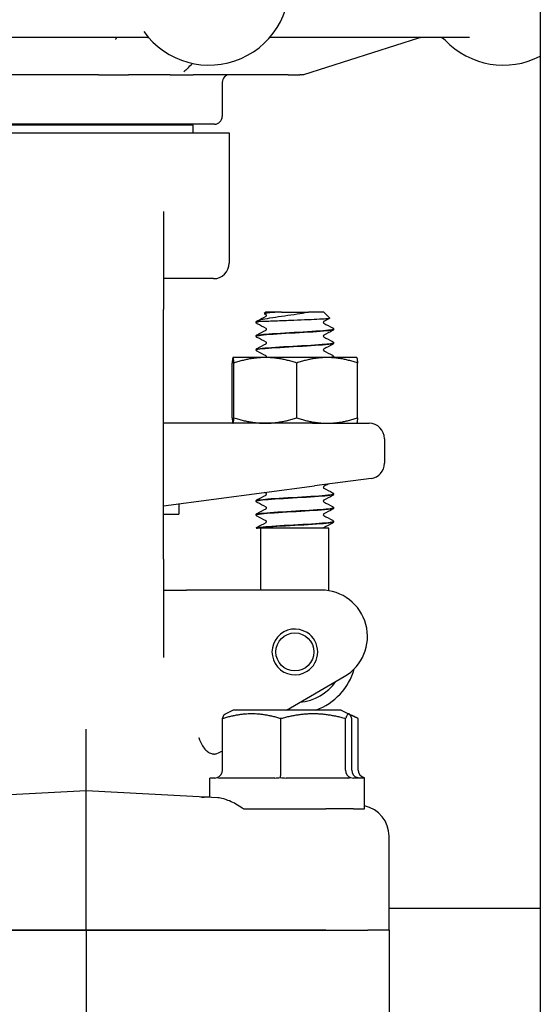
# Model space of a CAD drawing. Header units: inches. Extents: x 5 to 1128, y -85 to 748.
# Tile 481 of 656: x 618.57 to 620.68, y 337.22 to 341.2. Entities that reach past the tile are written whole.
import ezdxf

# ---------------------------------------------------------------- set-up
doc = ezdxf.new("R2010")
doc.units = ezdxf.units.IN
doc.header["$LTSCALE"] = 32
doc.header["$MEASUREMENT"] = 0
doc.layers.add('Visible (ANSI)', color=7, linetype='Continuous', lineweight=30)

msp = doc.modelspace()

# ---------------------------------------------------------------- linework, layer by layer
at = {"layer": 'Visible (ANSI)'}
for p, q in [((620.67963, 369.35867), (620.67963, 333.60867)), ((619.08927, 341.13117), (617.69998, 341.13117)), ((620.39269, 341.13117), (619.58484, 341.13117)), ((619.72273, 340.98262), (620.18854, 341.12972)), ((618.89284, 340.98117), (618.28816, 340.98117)), ((618.89284, 340.98117), (619.01423, 340.98117)), ((619.18188, 340.98117), (619.01423, 340.98117)), ((619.18188, 340.98117), (619.27608, 340.98117)), ((619.65955, 340.98117), (619.27608, 340.98117)), ((619.65955, 340.98117), (619.70744, 340.98117)), ((619.71332, 340.98117), (619.70744, 340.98117)), ((619.39313, 340.94992), (619.39313, 340.81242)), ((619.36188, 340.78117), (618.32438, 340.78117)), ((619.27488, 340.77742), (618.41138, 340.77742)), ((619.16813, 340.77742), (619.16813, 340.78117)), ((619.27488, 340.74617), (619.27488, 340.77742)), ((618.26563, 340.74617), (619.42063, 340.74617)), ((619.42063, 340.74617), (619.42063, 340.21867)), ((619.15563, 340.42808), (619.15563, 340.03117)), ((619.35813, 340.15617), (619.15563, 340.15617)), ((619.15563, 339.02117), (619.15563, 340.03117)), ((619.56961, 340.02117), (619.56329, 340.01485)), ((619.63284, 340.02117), (619.56961, 340.02117)), ((619.63284, 340.02117), (619.68719, 340.02117)), ((619.68719, 340.02117), (619.74148, 340.02117)), ((619.80415, 340.02117), (619.74148, 340.02117)), ((619.80415, 340.02117), (619.82876, 339.99656)), ((619.53063, 339.97915), (619.53063, 339.97973)), ((619.53664, 339.98219), (619.53979, 339.98219)), ((619.53063, 339.92354), (619.53063, 339.92412)), ((619.84313, 339.95134), (619.84313, 339.95192)), ((619.84313, 339.89573), (619.84313, 339.89631)), ((619.43688, 339.83717), (619.4368, 339.83712)), ((619.43697, 339.83717), (619.43688, 339.83717)), ((619.56749, 339.83717), (619.43697, 339.83717)), ((619.53063, 339.86792), (619.53063, 339.86851)), ((619.81741, 339.83717), (619.56749, 339.83717)), ((619.93688, 339.83717), (619.81741, 339.83717)), ((619.84313, 339.84012), (619.84313, 339.8407)), ((619.93688, 339.83717), (619.93697, 339.83712)), ((619.43325, 339.5935), (619.43325, 339.81484)), ((619.44068, 339.5935), (619.44068, 339.81484)), ((619.69431, 339.5935), (619.69431, 339.81484)), ((619.94051, 339.5935), (619.94051, 339.81484)), ((619.75799, 339.57117), (619.15563, 339.57117)), ((619.43688, 339.57117), (619.4368, 339.57122)), ((619.75799, 339.57117), (619.98688, 339.57117)), ((619.93688, 339.57117), (619.93697, 339.57122)), ((620.04938, 339.50867), (620.04938, 339.40979)), ((619.99504, 339.34782), (619.76615, 339.31769)), ((619.15563, 339.23731), (619.76615, 339.31769)), ((619.84313, 339.28401), (619.84313, 339.28459)), ((619.21813, 339.24554), (619.21813, 339.20372)), ((619.53063, 339.2562), (619.53063, 339.25678)), ((619.15563, 339.20372), (619.21813, 339.20372)), ((619.53063, 339.20059), (619.53063, 339.20117)), ((619.84313, 339.2284), (619.84313, 339.22898)), ((619.84313, 339.17279), (619.84313, 339.17337)), ((619.531, 339.14617), (619.53069, 339.14617)), ((619.53204, 339.14617), (619.531, 339.14617)), ((619.56269, 339.14617), (619.53204, 339.14617)), ((619.54938, 338.89617), (619.54938, 339.14617)), ((619.68618, 339.14617), (619.56269, 339.14617)), ((619.82438, 339.14617), (619.68618, 339.14617)), ((619.82438, 338.89355), (619.82438, 339.14617)), ((619.15563, 339.02117), (619.15563, 338.62426)), ((619.15563, 338.89617), (619.24923, 338.89617)), ((619.33691, 338.89617), (619.24923, 338.89617)), ((619.79313, 338.89617), (619.33691, 338.89617)), ((619.65285, 338.41117), (619.88688, 338.54629)), ((619.43688, 338.41117), (619.40468, 338.39507)), ((619.87438, 338.41117), (619.43688, 338.41117)), ((619.87438, 338.41117), (619.90659, 338.39507)), ((619.394, 338.16742), (619.394, 338.37621)), ((619.63047, 338.16742), (619.63047, 338.37621)), ((619.8921, 338.16742), (619.8921, 338.37621)), ((619.90659, 338.39507), (619.93148, 338.38262)), ((619.91726, 338.16742), (619.91726, 338.37621)), ((619.94321, 338.16742), (619.94321, 338.37621)), ((618.84313, 338.08367), (618.84313, 338.33401)), ((619.3936, 338.26149), (619.394, 338.26173)), ((619.36358, 338.13617), (619.34313, 338.13617)), ((619.34313, 338.05747), (619.34313, 338.13617)), ((619.6059, 338.13617), (619.38273, 338.13617)), ((619.89795, 338.13617), (619.65104, 338.13617)), ((619.96813, 338.13617), (619.92394, 338.13617)), ((619.96813, 338.01117), (619.96813, 338.13617)), ((618.84313, 338.08367), (618.31141, 338.0558)), ((619.37486, 338.0558), (618.84313, 338.08367)), ((618.84313, 337.95907), (618.84313, 338.08367)), ((619.4785, 338.01117), (619.62028, 338.01117)), ((619.62028, 338.01117), (619.7822, 338.01117)), ((619.7822, 338.01117), (619.81281, 338.01117)), ((619.92433, 338.01117), (619.81281, 338.01117)), ((619.92433, 338.01117), (619.96813, 338.01117)), ((618.84313, 337.52117), (618.84313, 337.95907)), ((620.06813, 337.52117), (620.06813, 337.90082)), ((620.67963, 337.60867), (620.06813, 337.60867)), ((617.87408, 337.52117), (618.84313, 337.52117)), ((618.84313, 337.52117), (617.87408, 337.52117)), ((618.84313, 337.52117), (619.81219, 337.52117)), ((618.84313, 337.52117), (618.84313, 337.07401)), ((619.81219, 337.52117), (618.84313, 337.52117)), ((619.81219, 337.52117), (619.98263, 337.52117)), ((619.81219, 337.52117), (619.98263, 337.52117)), ((620.06813, 337.52117), (619.98263, 337.52117)), ((620.06813, 337.52117), (619.98263, 337.52117)), ((620.06813, 337.52117), (620.06813, 337.09361))]:
    msp.add_line(p, q, dxfattribs=at)
msp.add_circle((619.68688, 338.64617), 0.07688, dxfattribs=at)
for centre, radius, start, end in [((619.34002, 341.34492), 0.325, 215.65173, 11.53696), ((620.19795, 341.09992), 0.03125, 90, 107.52557), ((620.27181, 341.09992), 0.03125, 43.44984, 90), ((620.53044, 341.34492), 0.325, 223.44984, 297.32695), ((619.42438, 340.94992), 0.03125, 90, 180), ((619.71332, 341.01242), 0.03125, 270, 287.52557), ((619.36188, 340.81242), 0.03125, 270, 0), ((619.35813, 340.21867), 0.0625, 270, 0), ((619.98688, 339.50867), 0.0625, 0, 90), ((619.98688, 339.40979), 0.0625, 277.5, 0), ((619.79313, 338.70867), 0.1875, 300, 90), ((619.68688, 338.64617), 0.0925, 57.84992, 302.15008), ((619.68688, 338.64617), 0.0925, 302.15008, 57.84992), ((619.68688, 338.64617), 0.25, 289.94844, 344.10999), ((619.68688, 338.64617), 0.20454, 275.75553, 324.24447)]:
    msp.add_arc(centre, radius, start, end, dxfattribs=at)
for centre, major_axis, ratio, start_param, end_param in [((619.3613, 338.16742), (0.0327, 0), 0.9555533, 5.0590358, 6.2831853), ((619.62733, 338.16742), (0, -0.03125), 0.1006388, 0.3466468, 1.5707963), ((619.92166, 338.16742), (0, -0.03125), 0.9458753, 4.712389, 5.9365385), ((619.94996, 338.16742), (-0.0327, 0), 0.9555533, 0, 1.2241495), ((619.97916, 338.16742), (0.03595, 0), 0.8693335, 3.1415927, 4.3657422), ((619.94266, 337.90087), (0.12531, -0.00657), 0.9961843, 0.0521605, 1.4184909)]:
    msp.add_ellipse(centre, major_axis=major_axis, ratio=ratio, start_param=start_param, end_param=end_param, dxfattribs=at)
for points, knots in [([(618.96126, 341.12357), (618.96126, 341.12357), (618.96126, 341.12357), (618.96129, 341.1236), (618.96158, 341.12395), (618.96257, 341.12531), (618.9632, 341.12621), (618.96488, 341.12846), (618.96601, 341.12987), (618.96715, 341.13117)], [0.151733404, 0.151733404, 0.151733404, 0.151733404, 0.152733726, 0.152733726, 0.17283482, 0.17283482, 0.189537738, 0.189537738, 0.209449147, 0.209449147, 0.209449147, 0.209449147]), ([(619.09598, 341.13028), (619.09577, 341.13034), (619.09554, 341.1304), (619.09396, 341.13079), (619.09219, 341.13112), (619.0896, 341.13117), (619.08944, 341.13117), (619.08927, 341.13117)], [0.282916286, 0.282916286, 0.282916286, 0.282916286, 0.285307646, 0.285307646, 0.298248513, 0.298248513, 0.299108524, 0.299108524, 0.299108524, 0.299108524]), ([(619.25275, 341.00617), (619.25241, 341.00581), (619.25183, 341.00519), (619.25042, 341.00369), (619.24962, 341.00288), (619.24667, 341.00003), (619.2444, 340.99812), (619.24092, 340.99549), (619.2396, 340.99456), (619.23806, 340.99351), (619.23761, 340.99322), (619.23738, 340.99306), (619.23735, 340.99304), (619.23735, 340.99304)], [0, 0, 0, 0, 0.014217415, 0.014217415, 0.027587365, 0.027587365, 0.061782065, 0.061782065, 0.083083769, 0.083083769, 0.092845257, 0.092845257, 0.095345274, 0.095345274, 0.095345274, 0.095345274]), ([(619.53423, 339.98499), (619.5385, 339.98732), (619.54638, 339.98967), (619.56824, 339.99443), (619.58175, 339.99679), (619.61234, 340.00156), (619.62893, 340.00391), (619.6628, 340.00867), (619.67969, 340.01102), (619.71144, 340.01578), (619.72607, 340.01813), (619.73897, 340.02057)], [-0.67634923, -0.67634923, -0.67634923, -0.67634923, -0.52774982, -0.52774982, -0.38555901, -0.38555901, -0.25020713, -0.25020713, -0.12168954, -0.12168954, 0, 0, 0, 0]), ([(619.62146, 340.02057), (619.61012, 340.01992), (619.60001, 340.01927), (619.58288, 340.01798), (619.57604, 340.01734), (619.56552, 340.01594), (619.5628, 340.01519), (619.56326, 340.01431), (619.56341, 340.01418), (619.56365, 340.01406)], [-2.12179282, -2.12179282, -2.12179282, -2.12179282, -2.02048123, -2.02048123, -1.91755472, -1.91755472, -1.79490964, -1.79490964, -1.77433809, -1.77433809, -1.77433809, -1.77433809]), ([(619.57182, 340.00724), (619.57182, 340.00832), (619.57137, 340.00931), (619.57067, 340.01027), (619.57041, 340.01046), (619.57023, 340.0106), (619.57019, 340.01062), (619.57019, 340.01062)], [0, 0, 0, 0, 0.017919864, 0.017919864, 0.032518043, 0.032518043, 0.040461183, 0.040461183, 0.040461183, 0.040461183]), ([(619.57019, 340.00387), (619.57019, 340.00387), (619.57036, 340.00394), (619.57088, 340.00449), (619.57116, 340.00484), (619.57164, 340.00585), (619.57182, 340.00654), (619.57182, 340.00724)], [0.003893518, 0.003893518, 0.003893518, 0.003893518, 0.02135506, 0.02135506, 0.032660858, 0.032660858, 0.044379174, 0.044379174, 0.044379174, 0.044379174]), ([(619.82876, 339.99656), (619.82884, 339.99648), (619.82888, 339.9964), (619.82886, 339.99556), (619.82517, 339.99481), (619.81084, 339.99329), (619.80025, 339.99254), (619.77337, 339.99103), (619.75727, 339.99028), (619.72156, 339.98876), (619.70224, 339.98801), (619.66287, 339.9865), (619.64319, 339.98575), (619.62476, 339.98499)], [-0.74958937, -0.74958937, -0.74958937, -0.74958937, -0.73438222, -0.73438222, -0.59190522, -0.59190522, -0.44722789, -0.44722789, -0.30035084, -0.30035084, -0.15127467, -0.15127467, 0, 0, 0, 0]), ([(619.53063, 339.97975), (619.53069, 339.98089), (619.53112, 339.98195), (619.53197, 339.98322), (619.53234, 339.98362), (619.5327, 339.98394)], [0, 0, 0, 0, 0.015967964, 0.015967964, 0.027043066, 0.027043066, 0.027043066, 0.027043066]), ([(619.53437, 339.9738), (619.53374, 339.97413), (619.53306, 339.97454), (619.53196, 339.97567), (619.53157, 339.97617), (619.53092, 339.97746), (619.53068, 339.97828), (619.53063, 339.97912)], [0, 0, 0, 0, 0.022095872, 0.022095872, 0.033561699, 0.033561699, 0.045438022, 0.045438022, 0.045438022, 0.045438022]), ([(619.53664, 339.98219), (619.53404, 339.98222), (619.53283, 339.98234), (619.53195, 339.98272), (619.53191, 339.98292), (619.53206, 339.98323), (619.53211, 339.98331), (619.53223, 339.98346), (619.53226, 339.9835), (619.53232, 339.98357), (619.53234, 339.98359), (619.53239, 339.98364), (619.53241, 339.98366), (619.53245, 339.9837), (619.53247, 339.98372), (619.53251, 339.98376), (619.53254, 339.98379), (619.5326, 339.98384), (619.53263, 339.98388), (619.53277, 339.984), (619.53288, 339.98409), (619.5333, 339.98443), (619.53367, 339.98469), (619.53423, 339.98499)], [-0.17168991, -0.17168991, -0.17168991, -0.17168991, -0.0982332, -0.0982332, -0.0491093, -0.0491093, -0.03761956, -0.03761956, -0.03394059, -0.03394059, -0.03224924, -0.03224924, -0.03117451, -0.03117451, -0.03017054, -0.03017054, -0.0289244, -0.0289244, -0.02683852, -0.02683852, -0.01955178, -0.01955178, 0, 0, 0, 0]), ([(619.62476, 339.98499), (619.61445, 339.98457), (619.60463, 339.9842), (619.58618, 339.98353), (619.57762, 339.98324), (619.55674, 339.98256), (619.54642, 339.98224), (619.53979, 339.98219)], [-0.3187664, -0.3187664, -0.3187664, -0.3187664, -0.23449039, -0.23449039, -0.1487662, -0.1487662, 0, 0, 0, 0]), ([(619.80357, 339.98281), (619.80357, 339.98281), (619.80341, 339.98274), (619.80288, 339.98219), (619.80261, 339.98184), (619.80213, 339.98083), (619.80195, 339.98014), (619.80195, 339.97944)], [0.003893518, 0.003893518, 0.003893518, 0.003893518, 0.02135506, 0.02135506, 0.032660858, 0.032660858, 0.044379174, 0.044379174, 0.044379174, 0.044379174]), ([(619.80195, 339.97944), (619.80195, 339.97836), (619.80239, 339.97737), (619.8031, 339.97641), (619.80335, 339.97622), (619.80354, 339.97608), (619.80357, 339.97606), (619.80357, 339.97606)], [0, 0, 0, 0, 0.017919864, 0.017919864, 0.032518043, 0.032518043, 0.040461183, 0.040461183, 0.040461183, 0.040461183]), ([(619.8394, 339.95727), (619.84003, 339.95693), (619.8407, 339.95653), (619.84181, 339.95539), (619.8422, 339.9549), (619.84285, 339.95361), (619.84309, 339.95279), (619.84313, 339.95195)], [0, 0, 0, 0, 0.022095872, 0.022095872, 0.033561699, 0.033561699, 0.045438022, 0.045438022, 0.045438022, 0.045438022]), ([(619.53064, 339.92351), (619.53063, 339.92358), (619.53064, 339.92365), (619.53066, 339.92371), (619.53168, 339.92654), (619.55827, 339.92937), (619.5997, 339.9322), (619.64094, 339.93501), (619.69577, 339.93783), (619.74224, 339.94064), (619.78853, 339.94345), (619.82531, 339.94625), (619.83795, 339.94905), (619.84139, 339.94982), (619.84301, 339.95058), (619.84292, 339.95134)], [-17.2816205, -17.2816205, -17.2816205, -17.2816205, -17.2584859, -17.2584859, -17.2584859, -16.2999201, -16.2999201, -16.2999201, -15.3458188, -15.3458188, -15.3458188, -14.3954331, -14.3954331, -14.3954331, -14.1371669, -14.1371669, -14.1371669, -14.1371669]), ([(619.53063, 339.92414), (619.53069, 339.92528), (619.53112, 339.92634), (619.5321, 339.92781), (619.53263, 339.92829), (619.53355, 339.929), (619.53396, 339.92925), (619.53437, 339.92946)], [0, 0, 0, 0, 0.015967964, 0.015967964, 0.031253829, 0.031253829, 0.045415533, 0.045415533, 0.045415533, 0.045415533]), ([(619.53437, 339.91819), (619.53374, 339.91852), (619.53306, 339.91892), (619.53196, 339.92006), (619.53157, 339.92056), (619.53092, 339.92185), (619.53068, 339.92267), (619.53063, 339.92351)], [0, 0, 0, 0, 0.022095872, 0.022095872, 0.033561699, 0.033561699, 0.045438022, 0.045438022, 0.045438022, 0.045438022]), ([(619.84282, 339.95195), (619.84293, 339.95076), (619.83898, 339.94957), (619.83083, 339.94839), (619.8115, 339.94557), (619.76908, 339.94276), (619.72055, 339.93994), (619.67203, 339.93713), (619.6187, 339.93431), (619.5819, 339.9315), (619.54973, 339.92904), (619.53094, 339.92658), (619.53069, 339.92412)], [7.8511208, 7.8511208, 7.8511208, 7.8511208, 8.2534333, 8.2534333, 8.2534333, 9.2076053, 9.2076053, 9.2076053, 10.1615232, 10.1615232, 10.1615232, 10.9955743, 10.9955743, 10.9955743, 10.9955743]), ([(619.57182, 339.95163), (619.57182, 339.9527), (619.57137, 339.9537), (619.57067, 339.95466), (619.57041, 339.95485), (619.57023, 339.95499), (619.57019, 339.95501), (619.57019, 339.95501)], [0, 0, 0, 0, 0.017919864, 0.017919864, 0.032518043, 0.032518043, 0.040461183, 0.040461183, 0.040461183, 0.040461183]), ([(619.57019, 339.94826), (619.57019, 339.94826), (619.57036, 339.94833), (619.57088, 339.94888), (619.57116, 339.94923), (619.57164, 339.95024), (619.57182, 339.95093), (619.57182, 339.95163)], [0.003893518, 0.003893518, 0.003893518, 0.003893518, 0.02135506, 0.02135506, 0.032660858, 0.032660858, 0.044379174, 0.044379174, 0.044379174, 0.044379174]), ([(619.80357, 339.9272), (619.80357, 339.9272), (619.80341, 339.92713), (619.80288, 339.92657), (619.80261, 339.92623), (619.80213, 339.92522), (619.80195, 339.92453), (619.80195, 339.92383)], [0.003893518, 0.003893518, 0.003893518, 0.003893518, 0.02135506, 0.02135506, 0.032660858, 0.032660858, 0.044379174, 0.044379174, 0.044379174, 0.044379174]), ([(619.80195, 339.92383), (619.80195, 339.92275), (619.80239, 339.92176), (619.8031, 339.9208), (619.80335, 339.92061), (619.80354, 339.92047), (619.80357, 339.92045), (619.80357, 339.92045)], [0, 0, 0, 0, 0.017919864, 0.017919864, 0.032518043, 0.032518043, 0.040461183, 0.040461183, 0.040461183, 0.040461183]), ([(619.84313, 339.95132), (619.84307, 339.95018), (619.84265, 339.94912), (619.84167, 339.94765), (619.84114, 339.94716), (619.84022, 339.94646), (619.8398, 339.94621), (619.8394, 339.946)], [0, 0, 0, 0, 0.015967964, 0.015967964, 0.031253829, 0.031253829, 0.045415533, 0.045415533, 0.045415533, 0.045415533]), ([(619.84303, 339.89634), (619.84289, 339.894), (619.82618, 339.89166), (619.79683, 339.88932), (619.76159, 339.88651), (619.70903, 339.8837), (619.66016, 339.88089), (619.61129, 339.87808), (619.56739, 339.87527), (619.54596, 339.87246), (619.53591, 339.87114), (619.53093, 339.86982), (619.53096, 339.86851)], [14.1343061, 14.1343061, 14.1343061, 14.1343061, 14.9274022, 14.9274022, 14.9274022, 15.879856, 15.879856, 15.879856, 16.8320759, 16.8320759, 16.8320759, 17.2787596, 17.2787596, 17.2787596, 17.2787596]), ([(619.53094, 339.8679), (619.53096, 339.86961), (619.53946, 339.87132), (619.55594, 339.87303), (619.58313, 339.87585), (619.63129, 339.87868), (619.68107, 339.8815), (619.73074, 339.88431), (619.78069, 339.88713), (619.81092, 339.88994), (619.83162, 339.89187), (619.8427, 339.8938), (619.84289, 339.89573)], [-23.5648058, -23.5648058, -23.5648058, -23.5648058, -22.9847675, -22.9847675, -22.9847675, -22.0283448, -22.0283448, -22.0283448, -21.0740719, -21.0740719, -21.0740719, -20.4203522, -20.4203522, -20.4203522, -20.4203522]), ([(619.57182, 339.89602), (619.57182, 339.89709), (619.57137, 339.89809), (619.57067, 339.89905), (619.57041, 339.89924), (619.57023, 339.89938), (619.57019, 339.89939), (619.57019, 339.89939)], [0, 0, 0, 0, 0.017919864, 0.017919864, 0.032518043, 0.032518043, 0.040461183, 0.040461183, 0.040461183, 0.040461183]), ([(619.57019, 339.89265), (619.57019, 339.89265), (619.57036, 339.89272), (619.57088, 339.89327), (619.57116, 339.89361), (619.57164, 339.89463), (619.57182, 339.89532), (619.57182, 339.89602)], [0.003893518, 0.003893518, 0.003893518, 0.003893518, 0.02135506, 0.02135506, 0.032660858, 0.032660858, 0.044379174, 0.044379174, 0.044379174, 0.044379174]), ([(619.8394, 339.90165), (619.84003, 339.90132), (619.8407, 339.90092), (619.84181, 339.89978), (619.8422, 339.89929), (619.84285, 339.898), (619.84309, 339.89718), (619.84313, 339.89634)], [0, 0, 0, 0, 0.022095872, 0.022095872, 0.033561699, 0.033561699, 0.045438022, 0.045438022, 0.045438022, 0.045438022]), ([(619.84313, 339.8957), (619.84307, 339.89457), (619.84265, 339.89351), (619.84167, 339.89204), (619.84114, 339.89155), (619.84022, 339.89085), (619.8398, 339.8906), (619.8394, 339.89039)], [0, 0, 0, 0, 0.015967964, 0.015967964, 0.031253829, 0.031253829, 0.045415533, 0.045415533, 0.045415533, 0.045415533]), ([(619.53063, 339.86853), (619.53069, 339.86967), (619.53112, 339.87073), (619.5321, 339.8722), (619.53263, 339.87268), (619.53355, 339.87339), (619.53396, 339.87364), (619.53437, 339.87385)], [0, 0, 0, 0, 0.015967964, 0.015967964, 0.031253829, 0.031253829, 0.045415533, 0.045415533, 0.045415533, 0.045415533]), ([(619.53437, 339.86258), (619.53374, 339.86291), (619.53306, 339.86331), (619.53196, 339.86445), (619.53157, 339.86495), (619.53092, 339.86624), (619.53068, 339.86706), (619.53063, 339.8679)], [0, 0, 0, 0, 0.022095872, 0.022095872, 0.033561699, 0.033561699, 0.045438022, 0.045438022, 0.045438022, 0.045438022]), ([(619.57182, 339.84041), (619.57182, 339.84148), (619.57137, 339.84248), (619.57067, 339.84344), (619.57041, 339.84363), (619.57023, 339.84377), (619.57019, 339.84378), (619.57019, 339.84378)], [0, 0, 0, 0, 0.017919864, 0.017919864, 0.032518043, 0.032518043, 0.040461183, 0.040461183, 0.040461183, 0.040461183]), ([(619.57039, 339.83717), (619.57046, 339.83723), (619.57056, 339.83732), (619.57088, 339.83766), (619.57116, 339.838), (619.57164, 339.83902), (619.57182, 339.83971), (619.57182, 339.84041)], [0.01487233, 0.01487233, 0.01487233, 0.01487233, 0.02135506, 0.02135506, 0.032660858, 0.032660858, 0.044379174, 0.044379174, 0.044379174, 0.044379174]), ([(619.80357, 339.87159), (619.80357, 339.87159), (619.80341, 339.87152), (619.80288, 339.87096), (619.80261, 339.87062), (619.80213, 339.86961), (619.80195, 339.86892), (619.80195, 339.86822)], [0.003893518, 0.003893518, 0.003893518, 0.003893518, 0.02135506, 0.02135506, 0.032660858, 0.032660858, 0.044379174, 0.044379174, 0.044379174, 0.044379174]), ([(619.80195, 339.86822), (619.80195, 339.86714), (619.80239, 339.86615), (619.8031, 339.86519), (619.80335, 339.86499), (619.80354, 339.86486), (619.80357, 339.86484), (619.80357, 339.86484)], [0, 0, 0, 0, 0.017919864, 0.017919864, 0.032518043, 0.032518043, 0.040461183, 0.040461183, 0.040461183, 0.040461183]), ([(619.84297, 339.84073), (619.84308, 339.84007), (619.84192, 339.83942), (619.83942, 339.83877), (619.83739, 339.83824), (619.83447, 339.8377), (619.83076, 339.83717)], [20.41749138, 20.41749138, 20.41749138, 20.41749138, 20.63867267, 20.63867267, 20.63867267, 20.81932014, 20.81932014, 20.81932014, 20.81932014]), ([(619.8344, 339.83717), (619.8382, 339.83782), (619.84083, 339.83847), (619.84213, 339.83911), (619.8428, 339.83945), (619.84311, 339.83978), (619.84308, 339.84012)], [-27.03673772, -27.03673772, -27.03673772, -27.03673772, -26.81712276, -26.81712276, -26.81712276, -26.70353756, -26.70353756, -26.70353756, -26.70353756]), ([(619.8394, 339.84604), (619.84003, 339.84571), (619.8407, 339.84531), (619.84181, 339.84417), (619.8422, 339.84368), (619.84285, 339.84239), (619.84309, 339.84157), (619.84313, 339.84073)], [0, 0, 0, 0, 0.022095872, 0.022095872, 0.033561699, 0.033561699, 0.045438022, 0.045438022, 0.045438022, 0.045438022]), ([(619.53064, 339.25618), (619.5306, 339.25889), (619.55387, 339.26161), (619.59197, 339.26433), (619.63135, 339.26713), (619.68553, 339.26994), (619.7329, 339.27275), (619.78026, 339.27556), (619.81958, 339.27837), (619.83519, 339.28117), (619.84044, 339.28212), (619.84296, 339.28306), (619.84287, 339.28401)], [-92.6798442, -92.6798442, -92.6798442, -92.6798442, -91.7590058, -91.7590058, -91.7590058, -90.8072453, -90.8072453, -90.8072453, -89.8557102, -89.8557102, -89.8557102, -89.5353906, -89.5353906, -89.5353906, -89.5353906]), ([(619.84282, 339.28461), (619.84292, 339.28336), (619.83849, 339.28211), (619.82943, 339.28085), (619.80886, 339.27801), (619.76494, 339.27517), (619.71559, 339.27232), (619.66637, 339.26949), (619.6131, 339.26665), (619.57738, 339.26381), (619.54787, 339.26147), (619.53101, 339.25913), (619.53074, 339.25678)], [83.2493444, 83.2493444, 83.2493444, 83.2493444, 83.6742001, 83.6742001, 83.6742001, 84.6382389, 84.6382389, 84.6382389, 85.5995394, 85.5995394, 85.5995394, 86.393798, 86.393798, 86.393798, 86.393798]), ([(619.57182, 339.2843), (619.57182, 339.28537), (619.57137, 339.28637), (619.57067, 339.28733), (619.57041, 339.28752), (619.57023, 339.28765), (619.57019, 339.28767), (619.57019, 339.28767)], [0, 0, 0, 0, 0.017919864, 0.017919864, 0.032518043, 0.032518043, 0.040461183, 0.040461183, 0.040461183, 0.040461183]), ([(619.57019, 339.28092), (619.57019, 339.28092), (619.57036, 339.281), (619.57088, 339.28155), (619.57116, 339.28189), (619.57164, 339.2829), (619.57182, 339.2836), (619.57182, 339.2843)], [0.003893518, 0.003893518, 0.003893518, 0.003893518, 0.02135506, 0.02135506, 0.032660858, 0.032660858, 0.044379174, 0.044379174, 0.044379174, 0.044379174]), ([(619.80357, 339.31548), (619.80357, 339.31548), (619.80341, 339.3154), (619.80288, 339.31485), (619.80261, 339.31451), (619.80213, 339.3135), (619.80195, 339.31281), (619.80195, 339.3121)], [0.003893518, 0.003893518, 0.003893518, 0.003893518, 0.02135506, 0.02135506, 0.032660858, 0.032660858, 0.044379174, 0.044379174, 0.044379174, 0.044379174]), ([(619.80195, 339.3121), (619.80195, 339.31103), (619.80239, 339.31003), (619.8031, 339.30908), (619.80335, 339.30888), (619.80354, 339.30875), (619.80357, 339.30873), (619.80357, 339.30873)], [0, 0, 0, 0, 0.017919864, 0.017919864, 0.032518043, 0.032518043, 0.040461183, 0.040461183, 0.040461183, 0.040461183]), ([(619.8394, 339.28993), (619.84003, 339.2896), (619.8407, 339.2892), (619.84181, 339.28806), (619.8422, 339.28756), (619.84285, 339.28627), (619.84309, 339.28546), (619.84313, 339.28461)], [0, 0, 0, 0, 0.022095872, 0.022095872, 0.033561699, 0.033561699, 0.045438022, 0.045438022, 0.045438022, 0.045438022]), ([(619.84313, 339.28398), (619.84307, 339.28285), (619.84265, 339.28178), (619.84167, 339.28031), (619.84114, 339.27983), (619.84022, 339.27912), (619.8398, 339.27888), (619.8394, 339.27866)], [0, 0, 0, 0, 0.015967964, 0.015967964, 0.031253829, 0.031253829, 0.045415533, 0.045415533, 0.045415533, 0.045415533]), ([(619.53063, 339.25681), (619.53069, 339.25794), (619.53112, 339.25901), (619.5321, 339.26048), (619.53263, 339.26096), (619.53355, 339.26167), (619.53396, 339.26191), (619.53437, 339.26213)], [0, 0, 0, 0, 0.015967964, 0.015967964, 0.031253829, 0.031253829, 0.045415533, 0.045415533, 0.045415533, 0.045415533]), ([(619.53437, 339.25086), (619.53374, 339.25119), (619.53306, 339.25159), (619.53196, 339.25273), (619.53157, 339.25323), (619.53092, 339.25452), (619.53068, 339.25533), (619.53063, 339.25618)], [0, 0, 0, 0, 0.022095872, 0.022095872, 0.033561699, 0.033561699, 0.045438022, 0.045438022, 0.045438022, 0.045438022]), ([(619.80357, 339.25987), (619.80357, 339.25987), (619.80341, 339.25979), (619.80288, 339.25924), (619.80261, 339.2589), (619.80213, 339.25789), (619.80195, 339.25719), (619.80195, 339.25649)], [0.003893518, 0.003893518, 0.003893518, 0.003893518, 0.02135506, 0.02135506, 0.032660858, 0.032660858, 0.044379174, 0.044379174, 0.044379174, 0.044379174]), ([(619.80195, 339.25649), (619.80195, 339.25542), (619.80239, 339.25442), (619.8031, 339.25346), (619.80335, 339.25327), (619.80354, 339.25314), (619.80357, 339.25312), (619.80357, 339.25312)], [0, 0, 0, 0, 0.017919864, 0.017919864, 0.032518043, 0.032518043, 0.040461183, 0.040461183, 0.040461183, 0.040461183]), ([(619.53063, 339.2012), (619.53069, 339.20233), (619.53112, 339.2034), (619.5321, 339.20487), (619.53263, 339.20535), (619.53355, 339.20606), (619.53396, 339.2063), (619.53437, 339.20652)], [0, 0, 0, 0, 0.015967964, 0.015967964, 0.031253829, 0.031253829, 0.045415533, 0.045415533, 0.045415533, 0.045415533]), ([(619.53437, 339.19525), (619.53374, 339.19558), (619.53306, 339.19598), (619.53196, 339.19712), (619.53157, 339.19762), (619.53092, 339.19891), (619.53068, 339.19972), (619.53063, 339.20057)], [0, 0, 0, 0, 0.022095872, 0.022095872, 0.033561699, 0.033561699, 0.045438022, 0.045438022, 0.045438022, 0.045438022]), ([(619.84308, 339.229), (619.84297, 339.22653), (619.82403, 339.22405), (619.79159, 339.22158), (619.7549, 339.21878), (619.7019, 339.21598), (619.65361, 339.21318), (619.60456, 339.21033), (619.5617, 339.20749), (619.54251, 339.20465), (619.53469, 339.20349), (619.53088, 339.20233), (619.53095, 339.20117)], [89.5325298, 89.5325298, 89.5325298, 89.5325298, 90.3718388, 90.3718388, 90.3718388, 91.3207683, 91.3207683, 91.3207683, 92.2845846, 92.2845846, 92.2845846, 92.6769833, 92.6769833, 92.6769833, 92.6769833]), ([(619.53095, 339.20057), (619.53093, 339.20214), (619.5381, 339.20372), (619.55225, 339.2053), (619.57745, 339.20811), (619.62413, 339.21093), (619.6736, 339.21374), (619.72307, 339.21655), (619.77403, 339.21936), (619.80612, 339.22218), (619.82977, 339.22425), (619.8427, 339.22632), (619.84294, 339.2284)], [-98.9630295, -98.9630295, -98.9630295, -98.9630295, -98.4278806, -98.4278806, -98.4278806, -97.4744623, -97.4744623, -97.4744623, -96.5212894, -96.5212894, -96.5212894, -95.8185759, -95.8185759, -95.8185759, -95.8185759]), ([(619.57182, 339.22869), (619.57182, 339.22976), (619.57137, 339.23076), (619.57067, 339.23172), (619.57041, 339.23191), (619.57023, 339.23204), (619.57019, 339.23206), (619.57019, 339.23206)], [0, 0, 0, 0, 0.017919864, 0.017919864, 0.032518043, 0.032518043, 0.040461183, 0.040461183, 0.040461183, 0.040461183]), ([(619.57019, 339.22531), (619.57019, 339.22531), (619.57036, 339.22539), (619.57088, 339.22594), (619.57116, 339.22628), (619.57164, 339.22729), (619.57182, 339.22799), (619.57182, 339.22869)], [0.003893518, 0.003893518, 0.003893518, 0.003893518, 0.02135506, 0.02135506, 0.032660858, 0.032660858, 0.044379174, 0.044379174, 0.044379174, 0.044379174]), ([(619.80357, 339.20426), (619.80357, 339.20426), (619.80341, 339.20418), (619.80288, 339.20363), (619.80261, 339.20329), (619.80213, 339.20228), (619.80195, 339.20158), (619.80195, 339.20088)], [0.003893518, 0.003893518, 0.003893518, 0.003893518, 0.02135506, 0.02135506, 0.032660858, 0.032660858, 0.044379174, 0.044379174, 0.044379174, 0.044379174]), ([(619.80195, 339.20088), (619.80195, 339.19981), (619.80239, 339.19881), (619.8031, 339.19785), (619.80335, 339.19766), (619.80354, 339.19753), (619.80357, 339.19751), (619.80357, 339.19751)], [0, 0, 0, 0, 0.017919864, 0.017919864, 0.032518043, 0.032518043, 0.040461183, 0.040461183, 0.040461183, 0.040461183]), ([(619.8394, 339.23432), (619.84003, 339.23399), (619.8407, 339.23359), (619.84181, 339.23245), (619.8422, 339.23195), (619.84285, 339.23066), (619.84309, 339.22985), (619.84313, 339.229)], [0, 0, 0, 0, 0.022095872, 0.022095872, 0.033561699, 0.033561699, 0.045438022, 0.045438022, 0.045438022, 0.045438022]), ([(619.84313, 339.22837), (619.84307, 339.22724), (619.84265, 339.22617), (619.84167, 339.2247), (619.84114, 339.22422), (619.84022, 339.22351), (619.8398, 339.22327), (619.8394, 339.22305)], [0, 0, 0, 0, 0.015967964, 0.015967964, 0.031253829, 0.031253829, 0.045415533, 0.045415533, 0.045415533, 0.045415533]), ([(619.84289, 339.17339), (619.84302, 339.17252), (619.84093, 339.17165), (619.8365, 339.17078), (619.82218, 339.16797), (619.7838, 339.16515), (619.73673, 339.16234), (619.68922, 339.1595), (619.63414, 339.15666), (619.59387, 339.15382), (619.55769, 339.15127), (619.53409, 339.14872), (619.531, 339.14617)], [95.8157151, 95.8157151, 95.8157151, 95.8157151, 96.1109708, 96.1109708, 96.1109708, 97.0647023, 97.0647023, 97.0647023, 98.0270057, 98.0270057, 98.0270057, 98.8915068, 98.8915068, 98.8915068, 98.8915068]), ([(619.53204, 339.14617), (619.53871, 339.14899), (619.57047, 339.15181), (619.61457, 339.15462), (619.65866, 339.15744), (619.71392, 339.16026), (619.75818, 339.16308), (619.80242, 339.16589), (619.8345, 339.16871), (619.84155, 339.17153), (619.8426, 339.17195), (619.8431, 339.17237), (619.84305, 339.17279)], [-105.1089244, -105.1089244, -105.1089244, -105.1089244, -104.1537068, -104.1537068, -104.1537068, -103.1987551, -103.1987551, -103.1987551, -102.2440661, -102.2440661, -102.2440661, -102.1017612, -102.1017612, -102.1017612, -102.1017612]), ([(619.57182, 339.17308), (619.57182, 339.17415), (619.57137, 339.17515), (619.57067, 339.1761), (619.57041, 339.1763), (619.57023, 339.17643), (619.57019, 339.17645), (619.57019, 339.17645)], [0, 0, 0, 0, 0.017919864, 0.017919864, 0.032518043, 0.032518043, 0.040461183, 0.040461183, 0.040461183, 0.040461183]), ([(619.57019, 339.1697), (619.57019, 339.1697), (619.57036, 339.16978), (619.57088, 339.17033), (619.57116, 339.17067), (619.57164, 339.17168), (619.57182, 339.17237), (619.57182, 339.17308)], [0.003893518, 0.003893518, 0.003893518, 0.003893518, 0.02135506, 0.02135506, 0.032660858, 0.032660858, 0.044379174, 0.044379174, 0.044379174, 0.044379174]), ([(619.8394, 339.17871), (619.84003, 339.17838), (619.8407, 339.17798), (619.84181, 339.17684), (619.8422, 339.17634), (619.84285, 339.17505), (619.84309, 339.17424), (619.84313, 339.17339)], [0, 0, 0, 0, 0.022095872, 0.022095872, 0.033561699, 0.033561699, 0.045438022, 0.045438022, 0.045438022, 0.045438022]), ([(619.84313, 339.17276), (619.84307, 339.17163), (619.84265, 339.17056), (619.84167, 339.16909), (619.84114, 339.16861), (619.84022, 339.1679), (619.8398, 339.16765), (619.8394, 339.16744)], [0, 0, 0, 0, 0.015967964, 0.015967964, 0.031253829, 0.031253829, 0.045415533, 0.045415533, 0.045415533, 0.045415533]), ([(619.53069, 339.14617), (619.53086, 339.14728), (619.53137, 339.14825), (619.53237, 339.14952), (619.53286, 339.14994), (619.53368, 339.15052), (619.53403, 339.15073), (619.53437, 339.1509)], [0, 0, 0, 0, 0.016056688, 0.016056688, 0.030725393, 0.030725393, 0.042668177, 0.042668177, 0.042668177, 0.042668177]), ([(619.80357, 339.14864), (619.80357, 339.14864), (619.80345, 339.14859), (619.80305, 339.1482), (619.80283, 339.14797), (619.80238, 339.14725), (619.80215, 339.14675), (619.80204, 339.14617)], [0.003894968, 0.003894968, 0.003894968, 0.003894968, 0.019061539, 0.019061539, 0.029040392, 0.029040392, 0.03930795, 0.03930795, 0.03930795, 0.03930795]), ([(619.29852, 338.29982), (619.29856, 338.29966), (619.29861, 338.29951), (619.30225, 338.28714), (619.30715, 338.27604), (619.31714, 338.25971), (619.32193, 338.25364), (619.33153, 338.24437), (619.33605, 338.24108), (619.3436, 338.23697), (619.34661, 338.23571), (619.35111, 338.23434), (619.35268, 338.23397), (619.35523, 338.23352), (619.35625, 338.23338), (619.35822, 338.23321), (619.35917, 338.23316), (619.36139, 338.23315), (619.36264, 338.23323), (619.36665, 338.23371), (619.36925, 338.23443), (619.37167, 338.23549)], [-0.00127423, -0.00127423, -0.00127423, -0.00127423, 0, 0, 0.10318214, 0.10318214, 0.18065349, 0.18065349, 0.24752251, 0.24752251, 0.29373442, 0.29373442, 0.31913969, 0.31913969, 0.33638468, 0.33638468, 0.35315802, 0.35315802, 0.37627972, 0.37627972, 0.42938271, 0.42938271, 0.42938271, 0.42938271]), ([(619.306, 338.05941), (619.31145, 338.05913), (619.31776, 338.05921), (619.33046, 338.05952), (619.33656, 338.05969), (619.34313, 338.0598)], [0, 0, 0, 0, 0.11499946, 0.11499946, 0.20535465, 0.20535465, 0.20535465, 0.20535465]), ([(619.4785, 338.01117), (619.47697, 338.01226), (619.47546, 338.01332), (619.45777, 338.02551), (619.43987, 338.03575), (619.4055, 338.05052), (619.38904, 338.05506), (619.37486, 338.0558)], [1.42951458, 1.42951458, 1.42951458, 1.42951458, 1.44470322, 1.44470322, 1.60938008, 1.60938008, 1.77225646, 1.77225646, 1.77225646, 1.77225646])]:
    msp.add_open_spline(points, degree=3, knots=knots, dxfattribs=at)
for points in [[(619.25275, 341.00617), (619.25929, 341.01313), (619.26583, 341.02008), (619.27237, 341.02704)], [(619.53453, 339.98516), (619.54643, 339.99139), (619.55833, 339.99763), (619.57022, 340.00388)], [(619.57022, 340.0106), (619.56803, 340.01176), (619.56584, 340.01291), (619.56365, 340.01406)], [(619.63284, 340.02117), (619.62895, 340.02098), (619.62515, 340.02078), (619.62146, 340.02057)], [(619.73897, 340.02057), (619.74004, 340.02077), (619.74089, 340.02097), (619.74148, 340.02117)], [(619.53084, 339.97912), (619.53074, 339.98014), (619.53369, 339.98117), (619.53979, 339.98219)], [(619.53664, 339.98219), (619.53266, 339.98137), (619.53077, 339.98055), (619.53086, 339.97973)], [(619.57022, 339.95499), (619.55827, 339.96128), (619.54632, 339.96754), (619.53437, 339.9738)], [(619.82845, 339.99587), (619.82015, 339.99152), (619.81185, 339.98716), (619.80355, 339.9828)], [(619.80355, 339.97608), (619.81549, 339.96979), (619.82744, 339.96353), (619.8394, 339.95727)], [(619.53437, 339.92946), (619.54632, 339.93572), (619.55827, 339.94199), (619.57022, 339.94827)], [(619.57022, 339.89938), (619.55827, 339.90566), (619.54632, 339.91193), (619.53437, 339.91819)], [(619.8394, 339.946), (619.82744, 339.93974), (619.81549, 339.93347), (619.80355, 339.92719)], [(619.80355, 339.92046), (619.81549, 339.91418), (619.82744, 339.90792), (619.8394, 339.90165)], [(619.53437, 339.87385), (619.54632, 339.88011), (619.55827, 339.88638), (619.57022, 339.89266)], [(619.8394, 339.89039), (619.82744, 339.88413), (619.81549, 339.87786), (619.80355, 339.87158)], [(619.57022, 339.84377), (619.55827, 339.85005), (619.54632, 339.85632), (619.53437, 339.86258)], [(619.80355, 339.86485), (619.81549, 339.85857), (619.82744, 339.8523), (619.8394, 339.84604)], [(619.84313, 339.84009), (619.84308, 339.83897), (619.84266, 339.83792), (619.84216, 339.83717)], [(619.8217, 339.325), (619.81565, 339.32183), (619.8096, 339.31865), (619.80355, 339.31547)], [(619.53437, 339.26213), (619.54632, 339.26839), (619.55827, 339.27466), (619.57022, 339.28094)], [(619.57022, 339.28766), (619.56807, 339.28879), (619.56593, 339.28992), (619.56378, 339.29104)], [(619.80355, 339.30874), (619.81549, 339.30246), (619.82744, 339.29619), (619.8394, 339.28993)], [(619.57022, 339.23205), (619.55827, 339.23833), (619.54632, 339.2446), (619.53437, 339.25086)], [(619.8394, 339.27866), (619.82744, 339.2724), (619.81549, 339.26614), (619.80355, 339.25985)], [(619.80355, 339.25313), (619.81549, 339.24685), (619.82744, 339.24058), (619.8394, 339.23432)], [(619.53437, 339.20652), (619.54632, 339.21278), (619.55827, 339.21904), (619.57022, 339.22533)], [(619.8394, 339.22305), (619.82744, 339.21679), (619.81549, 339.21053), (619.80355, 339.20424)], [(619.57022, 339.17644), (619.55827, 339.18272), (619.54632, 339.18899), (619.53437, 339.19525)], [(619.53437, 339.1509), (619.54632, 339.15717), (619.55827, 339.16343), (619.57022, 339.16971)], [(619.80355, 339.19752), (619.81549, 339.19124), (619.82744, 339.18497), (619.8394, 339.17871)], [(619.8394, 339.16744), (619.82744, 339.16118), (619.81549, 339.15491), (619.80355, 339.14863)], [(619.37167, 338.23549), (619.38006, 338.23916), (619.38754, 338.2424), (619.394, 338.24518)], [(619.36358, 338.13617), (619.36615, 338.13617), (619.36919, 338.13665), (619.37241, 338.13803)], [(619.37241, 338.13803), (619.37564, 338.13665), (619.37921, 338.13617), (619.38273, 338.13617)], [(619.6059, 338.13617), (619.61303, 338.13617), (619.6208, 338.13665), (619.6284, 338.13803)], [(619.6284, 338.13803), (619.63599, 338.13665), (619.64381, 338.13617), (619.65104, 338.13617)], [(619.89795, 338.13617), (619.90251, 338.13617), (619.90724, 338.13665), (619.91162, 338.13803)], [(619.91162, 338.13803), (619.91599, 338.13665), (619.92023, 338.13617), (619.92394, 338.13617)], [(619.94768, 338.13617), (619.94511, 338.13617), (619.94207, 338.13665), (619.93885, 338.13803)], [(619.9681, 338.13617), (619.96799, 338.13617), (619.9676, 338.13665), (619.96694, 338.13803)]]:
    msp.add_open_spline(points, degree=3, dxfattribs=at)
for points, weights in [([(619.43697, 339.83717), (619.43524, 339.83717), (619.43325, 339.81484)], [1, 1.0379548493, 1]), ([(619.44068, 339.81484), (619.43869, 339.83717), (619.43697, 339.83717)], [1, 1.0379548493, 1]), ([(619.56749, 339.83717), (619.50864, 339.83717), (619.44068, 339.81484)], [1, 1.0379548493, 1]), ([(619.69431, 339.81484), (619.62635, 339.83717), (619.56749, 339.83717)], [1, 1.0379548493, 1]), ([(619.81741, 339.83717), (619.76028, 339.83717), (619.69431, 339.81484)], [1, 1.0379548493, 1]), ([(619.94051, 339.81484), (619.87454, 339.83717), (619.81741, 339.83717)], [1, 1.0379548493, 1]), ([(619.93697, 339.83712), (619.93861, 339.83617), (619.94051, 339.81484)], [1.00335456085, 1.03619606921, 1]), ([(619.43325, 339.5935), (619.43524, 339.57117), (619.43697, 339.57117)], [1, 1.0379548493, 1]), ([(619.43697, 339.57117), (619.43869, 339.57117), (619.44068, 339.5935)], [1, 1.0379548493, 1]), ([(619.44068, 339.5935), (619.50864, 339.57117), (619.56749, 339.57117)], [1, 1.0379548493, 1]), ([(619.56749, 339.57117), (619.62635, 339.57117), (619.69431, 339.5935)], [1, 1.0379548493, 1]), ([(619.69431, 339.5935), (619.76028, 339.57117), (619.81741, 339.57117)], [1, 1.0379548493, 1]), ([(619.81741, 339.57117), (619.87454, 339.57117), (619.94051, 339.5935)], [1, 1.0379548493, 1]), ([(619.94051, 339.5935), (619.93861, 339.57217), (619.93697, 339.57122)], [1, 1.03619606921, 1.00335456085]), ([(619.63047, 338.37621), (619.51224, 338.41229), (619.394, 338.37621)], [1.04422863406, 1.20577136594, 1.04422863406]), ([(619.394, 338.37621), (619.39971, 338.39259), (619.40468, 338.39507)], [1.04422863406, 1.11183872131, 1.12285543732]), ([(619.8921, 338.37621), (619.76129, 338.41229), (619.63047, 338.37621)], [1.04422863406, 1.20577136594, 1.04422863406]), ([(619.91726, 338.37621), (619.90468, 338.41229), (619.8921, 338.37621)], [1.04422863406, 1.20577136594, 1.04422863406]), ([(619.94321, 338.37621), (619.92597, 338.3864), (619.91052, 338.39113)], [1.04422863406, 1.08531429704, 1.10550107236])]:
    msp.add_rational_spline(points, weights, degree=2, dxfattribs=at)

doc.saveas('drawing.dxf')
